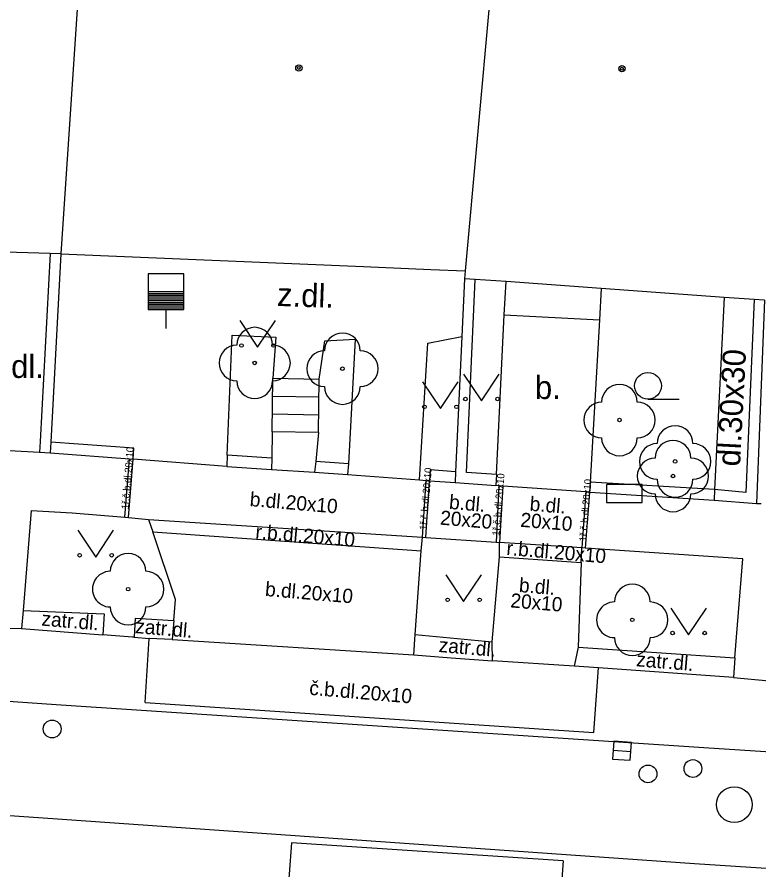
# Model space of a CAD drawing. Extents: x -596229 to -595156, y -1161237 to -1159376.
# Drawn here: x -595563.57 to -595542.77, y -1160939.42 to -1160915.51 of the extents above; entities that cross this region are included whole.
import ezdxf

# ---------------------------------------------------------------- set-up
doc = ezdxf.new("R2010")
doc.units = 0
for name, color, linetype in [('Level 22', 7, 'Continuous'), ('Level 24', 7, 'Continuous'), ('Level 27', 7, 'Continuous'), ('Level 28', 7, 'Continuous'), ('Level 36', 7, 'Continuous'), ('Level 39', 7, 'Continuous'), ('Specificka linie pasportu komunikaci', 7, 'Continuous'), ('TM - budovy zdene_ betonove - VP', 7, 'Continuous'), ('TM - chodniky - VP', 7, 'Continuous'), ('TM - komunikace - VP', 7, 'Continuous'), ('TM - plot drateny_ kovovy - VP', 7, 'Continuous'), ('TM - plot nerozliseny - VP', 7, 'Continuous'), ('TM - plot zdeny_ ohradni zed - VP', 7, 'Continuous'), ('TM - podezdivka plotu - VP', 7, 'Continuous'), ('TM - popis povrchu', 7, 'Continuous'), ('TM - rozhrani mezi zpev. plochami mezi sebou - VP', 7, 'Continuous'), ('TM - rozhrani ploch obecne - VP', 7, 'Continuous'), ('TM - schody - VP', 7, 'Continuous'), ('TM - vjezd na pozemek', 7, 'Continuous')]:
    doc.layers.add(name, color=color, linetype=linetype)

msp = doc.modelspace()

# ---------------------------------------------------------------- linework, layer by layer
at = {"layer": 'Level 22'}
for centre in [(-595556.91, -1160925.21), (-595554.45, -1160925.37), (-595546.68, -1160926.81), (-595545.12, -1160927.97), (-595545.18, -1160928.38), (-595560.46, -1160931.55), (-595546.32, -1160932.41)]:
    msp.add_circle(centre, 0.05, dxfattribs=at)
for centre, start, end in [((-595556.91, -1160924.71), 0, 180), ((-595554.45, -1160924.87), 0, 180), ((-595557.41, -1160925.21), 90, 270), ((-595556.41, -1160925.21), 270, 90), ((-595554.95, -1160925.37), 90, 270), ((-595553.95, -1160925.37), 270, 90), ((-595556.91, -1160925.71), 180, 0), ((-595546.68, -1160926.31), 0, 180), ((-595554.45, -1160925.87), 180, 0), ((-595547.18, -1160926.81), 90, 270), ((-595546.18, -1160926.81), 270, 90), ((-595545.12, -1160927.47), 0, 180), ((-595546.68, -1160927.31), 180, 0), ((-595545.62, -1160927.97), 90, 270), ((-595545.18, -1160927.88), 0, 180), ((-595544.62, -1160927.97), 270, 90), ((-595545.68, -1160928.38), 90, 270), ((-595544.68, -1160928.38), 270, 90), ((-595545.12, -1160928.47), 180, 0), ((-595545.18, -1160928.88), 180, 0), ((-595560.46, -1160931.05), 359.9755, 179.9755), ((-595560.96, -1160931.55), 89.9755, 269.9755), ((-595559.96, -1160931.55), 269.9755, 89.9755), ((-595546.32, -1160931.91), 359.9755, 179.9755), ((-595560.46, -1160932.05), 179.9755, 359.9755), ((-595546.82, -1160932.41), 89.9755, 269.9755), ((-595545.82, -1160932.41), 269.9755, 89.9755), ((-595546.32, -1160932.91), 179.9755, 359.9755)]:
    msp.add_arc(centre, 0.5, start, end, dxfattribs=at)
at = {"layer": 'Level 24'}
msp.add_lwpolyline([(-595547.047, -1160929.118), (-595546.047, -1160929.118), (-595546.047, -1160928.618), (-595547.047, -1160928.618)], close=True, dxfattribs=at)
at = {"layer": 'Level 27'}
msp.add_line((-595546.859, -1160936.063), (-595546.361, -1160936.097), dxfattribs=at)
msp.add_lwpolyline([(-595546.876, -1160936.312), (-595546.378, -1160936.346), (-595546.344, -1160935.848), (-595546.842, -1160935.814)], close=True, dxfattribs=at)
msp.add_circle((-595543.46, -1160937.59), 0.5, dxfattribs=at)
at = {"layer": 'Level 28'}
for p, q in [((-595559.9, -1160923.21), (-595558.9, -1160923.21)), ((-595559.9, -1160923.26), (-595558.9, -1160923.26)), ((-595559.9, -1160923.31), (-595558.9, -1160923.31)), ((-595559.9, -1160923.36), (-595558.9, -1160923.36)), ((-595559.9, -1160923.41), (-595558.9, -1160923.41)), ((-595559.9, -1160923.46), (-595558.9, -1160923.46)), ((-595559.9, -1160923.51), (-595558.9, -1160923.51)), ((-595559.9, -1160923.56), (-595558.9, -1160923.56)), ((-595559.9, -1160923.61), (-595558.9, -1160923.61)), ((-595559.9, -1160923.66), (-595558.9, -1160923.66)), ((-595559.4, -1160923.71), (-595559.4, -1160924.24))]:
    msp.add_line(p, q, dxfattribs=at)
msp.add_lwpolyline([(-595559.9, -1160923.71), (-595558.9, -1160923.71), (-595558.9, -1160922.71), (-595559.9, -1160922.71)], close=True, dxfattribs=at)
for centre in [(-595562.59, -1160935.47), (-595544.62, -1160936.58), (-595545.88, -1160936.73)]:
    msp.add_circle(centre, 0.25, dxfattribs=at)
at = {"layer": 'Level 36'}
msp.add_line((-595545.88, -1160926.225), (-595545.005, -1160926.225), dxfattribs=at)
for points in [[(-595557.33, -1160924.02), (-595556.83, -1160924.77), (-595556.33, -1160924.02)], [(-595551.05, -1160925.52), (-595550.55, -1160926.27), (-595550.05, -1160925.52)], [(-595552.2, -1160925.74), (-595551.7, -1160926.49), (-595551.2, -1160925.74)], [(-595561.87, -1160929.9), (-595561.37, -1160930.65), (-595560.87, -1160929.9)], [(-595551.55, -1160931.15), (-595551.05, -1160931.9), (-595550.55, -1160931.15)], [(-595545.24, -1160932.08), (-595544.74, -1160932.83), (-595544.24, -1160932.08)]]:
    msp.add_lwpolyline(points, dxfattribs=at)
for centre, radius in [((-595557.28, -1160924.72), 0.05), ((-595556.381, -1160924.72), 0.05), ((-595545.88, -1160925.85), 0.375), ((-595551, -1160926.22), 0.05), ((-595550.101, -1160926.22), 0.05), ((-595552.15, -1160926.44), 0.05), ((-595551.251, -1160926.44), 0.05), ((-595561.82, -1160930.6), 0.05), ((-595560.921, -1160930.6), 0.05), ((-595551.5, -1160931.85), 0.05), ((-595550.601, -1160931.85), 0.05), ((-595545.19, -1160932.78), 0.05), ((-595544.291, -1160932.78), 0.05)]:
    msp.add_circle(centre, radius, dxfattribs=at)
at = {"layer": 'Level 39'}
for centre, radius in [((-595555.67, -1160916.94), 0.09), ((-595555.67, -1160916.94), 0.0398), ((-595546.61, -1160916.96), 0.09), ((-595546.61, -1160916.96), 0.0398)]:
    msp.add_circle(centre, radius, dxfattribs=at)
at = {"layer": 'Specificka linie pasportu komunikaci'}
msp.add_lwpolyline([(-595542.9, -1160923.43), (-595543.14, -1160928.84), (-595544.01, -1160928.76)], dxfattribs=at)
at = {"layer": 'TM - budovy zdene_ betonove - VP'}
for points in [[(-595549.97, -1160911.18), (-595551.01, -1160922.63)], [(-595561.65, -1160911.65), (-595562.35, -1160922.15)], [(-595562.65, -1160922.14), (-595570.51, -1160921.91)], [(-595562.35, -1160922.15), (-595562.65, -1160922.14)], [(-595562.35, -1160922.15), (-595553.86, -1160922.51), (-595551.97, -1160922.59), (-595551.01, -1160922.63)], [(-595551.01, -1160922.63), (-595551.03, -1160922.85)], [(-595550.73, -1160922.87), (-595551.03, -1160922.85)], [(-595549.86, -1160922.93), (-595550.73, -1160922.87)], [(-595547.19, -1160923.12), (-595549.86, -1160922.93)], [(-595543.74, -1160923.37), (-595547.19, -1160923.12)], [(-595542.9, -1160923.43), (-595543.74, -1160923.37)], [(-595542.61, -1160923.45), (-595542.9, -1160923.43)]]:
    msp.add_lwpolyline(points, dxfattribs=at)
at = {"layer": 'TM - chodniky - VP'}
for points in [[(-595549.91, -1160923.86), (-595549.86, -1160922.93)], [(-595547.19, -1160923.12), (-595547.24, -1160924)], [(-595543.74, -1160923.37), (-595544.01, -1160928.76)], [(-595550.13, -1160928.34), (-595549.91, -1160923.86)], [(-595547.24, -1160924), (-595547.5, -1160928.55)], [(-595557.54, -1160924.43), (-595556.32, -1160924.49)], [(-595556.32, -1160924.49), (-595556.4, -1160925.64)], [(-595555.1, -1160925.66), (-595554.94, -1160924.59)], [(-595554.94, -1160924.59), (-595554.09, -1160924.54)], [(-595554.09, -1160924.54), (-595554.28, -1160928.04)], [(-595552.29, -1160928.49), (-595552.05, -1160924.65)], [(-595552.05, -1160924.65), (-595551.1, -1160924.47)], [(-595556.42, -1160927.14), (-595556.4, -1160925.64)], [(-595555.12, -1160927.16), (-595555.1, -1160925.66)], [(-595556.42, -1160927.14), (-595556.43, -1160927.88)], [(-595555.12, -1160927.16), (-595555.2, -1160927.97)], [(-595563.18, -1160929.35), (-595563.4, -1160932.15)], [(-595563.18, -1160929.35), (-595562.03, -1160929.41), (-595560.55, -1160929.53)], [(-595560.55, -1160929.53), (-595560.45, -1160929.54)], [(-595560.45, -1160929.54), (-595559.89, -1160929.6)], [(-595559.89, -1160929.6), (-595559.77, -1160929.94)], [(-595559.13, -1160931.84), (-595559.77, -1160929.94)], [(-595552.24, -1160930.48), (-595552.2, -1160930.09)], [(-595552.2, -1160930.09), (-595552.11, -1160930.1)], [(-595552.11, -1160930.1), (-595550.14, -1160930.23)], [(-595550.14, -1160930.23), (-595550.04, -1160930.24)], [(-595550.04, -1160930.64), (-595550.04, -1160930.24)], [(-595547.75, -1160930.8), (-595547.74, -1160930.39)], [(-595547.64, -1160930.4), (-595547.74, -1160930.39)], [(-595552.41, -1160932.82), (-595552.24, -1160930.48)], [(-595543.22, -1160930.7), (-595547.64, -1160930.4)], [(-595550.25, -1160933.03), (-595550.04, -1160930.64)], [(-595547.75, -1160930.8), (-595547.84, -1160933.18)], [(-595543.44, -1160933.48), (-595543.22, -1160930.7)], [(-595559.18, -1160932.43), (-595559.13, -1160931.84)], [(-595563.4, -1160932.15), (-595563.45, -1160932.65)], [(-595559.18, -1160932.43), (-595559.22, -1160932.96)], [(-595552.45, -1160933.39), (-595552.41, -1160932.82)], [(-595550.24, -1160933.56), (-595550.25, -1160933.03)], [(-595547.84, -1160933.18), (-595547.95, -1160933.71)], [(-595543.44, -1160933.48), (-595543.48, -1160934.03)]]:
    msp.add_lwpolyline(points, dxfattribs=at)
at = {"layer": 'TM - komunikace - VP'}
for points in [[(-595564.45, -1160932.63), (-595563.45, -1160932.65)], [(-595563.45, -1160932.65), (-595561.17, -1160932.83)], [(-595560.29, -1160932.9), (-595560.34, -1160932.9), (-595561.17, -1160932.83)], [(-595560.29, -1160932.9), (-595559.87, -1160932.93)], [(-595559.22, -1160932.96), (-595559.87, -1160932.93)], [(-595559.22, -1160932.96), (-595552.45, -1160933.39)], [(-595552.45, -1160933.39), (-595551.4, -1160933.48)], [(-595551.4, -1160933.48), (-595550.24, -1160933.56)], [(-595547.95, -1160933.71), (-595550.24, -1160933.56)], [(-595547.27, -1160933.76), (-595547.95, -1160933.71)], [(-595543.48, -1160934.03), (-595547.27, -1160933.76)], [(-595543.48, -1160934.03), (-595542.48, -1160934.12)]]:
    msp.add_lwpolyline(points, dxfattribs=at)
at = {"layer": 'TM - plot drateny_ kovovy - VP'}
for points in [[(-595562.65, -1160922.14), (-595562.93, -1160927.41)], [(-595550.97, -1160928.28), (-595550.73, -1160922.87)], [(-595560.3, -1160927.6), (-595562.63, -1160927.43)], [(-595556.43, -1160927.88), (-595557.68, -1160927.79)], [(-595554.28, -1160928.04), (-595555.2, -1160927.97)], [(-595551.28, -1160928.26), (-595551.99, -1160928.21)], [(-595550.13, -1160928.34), (-595550.97, -1160928.28)], [(-595544.01, -1160928.76), (-595547.5, -1160928.55)]]:
    msp.add_lwpolyline(points, dxfattribs=at)
at = {"layer": 'TM - plot nerozliseny - VP'}
msp.add_lwpolyline([(-595542.84, -1160929.15), (-595542.71, -1160929.15)], dxfattribs=at)
at = {"layer": 'TM - plot zdeny_ ohradni zed - VP'}
msp.add_lwpolyline([(-595557.68, -1160927.79), (-595557.54, -1160924.43)], dxfattribs=at)
at = {"layer": 'TM - podezdivka plotu - VP'}
for points in [[(-595562.35, -1160922.15), (-595562.63, -1160927.43)], [(-595551.03, -1160922.85), (-595551.1, -1160924.47)], [(-595542.61, -1160923.45), (-595542.84, -1160929.15)], [(-595551.1, -1160924.47), (-595551.28, -1160928.26)], [(-595562.93, -1160927.41), (-595562.95, -1160927.71)], [(-595562.63, -1160927.43), (-595562.65, -1160927.73)], [(-595562.95, -1160927.71), (-595562.65, -1160927.73)], [(-595562.65, -1160927.73), (-595560.42, -1160927.9)], [(-595560.32, -1160927.91), (-595560.3, -1160927.6)], [(-595560.42, -1160927.9), (-595560.32, -1160927.91)], [(-595557.68, -1160927.79), (-595557.69, -1160928.11)], [(-595556.43, -1160927.88), (-595556.44, -1160928.2)], [(-595555.2, -1160927.97), (-595555.23, -1160928.27)], [(-595557.69, -1160928.11), (-595556.44, -1160928.2)], [(-595554.28, -1160928.04), (-595554.31, -1160928.34)], [(-595551.99, -1160928.21), (-595552.01, -1160928.51)], [(-595555.23, -1160928.27), (-595554.31, -1160928.34)], [(-595551.28, -1160928.26), (-595551.29, -1160928.56)], [(-595550.13, -1160928.34), (-595550.15, -1160928.64)], [(-595552.01, -1160928.51), (-595552, -1160928.51), (-595551.29, -1160928.56)], [(-595551.29, -1160928.56), (-595550.15, -1160928.64)], [(-595547.5, -1160928.55), (-595547.52, -1160928.83)], [(-595547.52, -1160928.83), (-595547.51, -1160928.83), (-595544.02, -1160929.06)], [(-595544.01, -1160928.76), (-595544.02, -1160929.06)]]:
    msp.add_lwpolyline(points, dxfattribs=at)
at = {"layer": 'TM - rozhrani mezi zpev. plochami mezi sebou - VP'}
for points in [[(-595549.91, -1160923.86), (-595547.24, -1160924)], [(-595560.55, -1160929.53), (-595560.42, -1160927.9)], [(-595560.45, -1160929.54), (-595560.32, -1160927.91)], [(-595552.2, -1160930.09), (-595552.1, -1160928.5)], [(-595552.11, -1160930.1), (-595552.01, -1160928.51)], [(-595550.06, -1160928.65), (-595550.14, -1160930.23)], [(-595549.95, -1160928.66), (-595550.04, -1160930.24)], [(-595547.62, -1160928.82), (-595547.74, -1160930.39)], [(-595547.52, -1160928.83), (-595547.64, -1160930.4)], [(-595559.89, -1160929.6), (-595552.2, -1160930.09)], [(-595559.77, -1160929.94), (-595552.24, -1160930.48)], [(-595547.74, -1160930.39), (-595550.04, -1160930.24)], [(-595550.04, -1160930.64), (-595547.75, -1160930.8)], [(-595559.98, -1160934.73), (-595559.87, -1160932.93)], [(-595581.65, -1160933.45), (-595562.48, -1160934.78)], [(-595547.4, -1160935.57), (-595547.27, -1160933.76)], [(-595562.48, -1160934.78), (-595544.31, -1160935.99)], [(-595559.98, -1160934.73), (-595547.4, -1160935.57)], [(-595544.31, -1160935.99), (-595525.57, -1160937.2)], [(-595562.84, -1160937.97), (-595581.82, -1160936.65)], [(-595544.58, -1160939.25), (-595562.84, -1160937.97)], [(-595555.88, -1160938.66), (-595556.01, -1160940.42)], [(-595548.26, -1160939.17), (-595555.88, -1160938.66)], [(-595548.26, -1160939.17), (-595548.39, -1160940.98)], [(-595525.74, -1160940.47), (-595544.58, -1160939.25)]]:
    msp.add_lwpolyline(points, dxfattribs=at)
at = {"layer": 'TM - rozhrani ploch obecne - VP'}
for points in [[(-595556.4, -1160925.64), (-595555.1, -1160925.66)], [(-595555.12, -1160927.16), (-595556.42, -1160927.14)], [(-595557.69, -1160928.11), (-595560.32, -1160927.91)], [(-595554.31, -1160928.34), (-595552.29, -1160928.49)], [(-595552.29, -1160928.49), (-595552.1, -1160928.5)], [(-595552.1, -1160928.5), (-595552.01, -1160928.51)], [(-595550.06, -1160928.65), (-595550.15, -1160928.64)], [(-595549.95, -1160928.66), (-595550.06, -1160928.65)], [(-595547.62, -1160928.82), (-595549.95, -1160928.66)], [(-595547.52, -1160928.83), (-595547.62, -1160928.82)], [(-595563.4, -1160932.15), (-595561.13, -1160932.24)], [(-595561.13, -1160932.24), (-595561.17, -1160932.83)], [(-595560.26, -1160932.36), (-595560.29, -1160932.9)], [(-595560.26, -1160932.36), (-595559.18, -1160932.43)], [(-595552.41, -1160932.82), (-595550.25, -1160933.03)], [(-595547.84, -1160933.18), (-595543.44, -1160933.48)]]:
    msp.add_lwpolyline(points, dxfattribs=at)
at = {"layer": 'TM - schody - VP'}
for points in [[(-595556.41, -1160926.14), (-595555.11, -1160926.16)], [(-595556.41, -1160926.64), (-595555.11, -1160926.66)]]:
    msp.add_lwpolyline(points, dxfattribs=at)
at = {"layer": 'TM - vjezd na pozemek'}
for points in [[(-595563.8, -1160927.66), (-595562.95, -1160927.71)], [(-595556.44, -1160928.2), (-595555.23, -1160928.27)], [(-595544.02, -1160929.06), (-595542.84, -1160929.15)]]:
    msp.add_lwpolyline(points, dxfattribs=at)

# ---------------------------------------------------------------- texts
at = {"layer": 'TM - popis povrchu'}
for s, height, rotation, p in [('z.dl.', 0.65, 358, (-595556.29, -1160923.61)), ('dl.30x30', 0.65, 87, (-595543.3, -1160928.12)), ('1ř.č.b.dl.20x10', 0.2, 85.1303, (-595560.45, -1160929.32)), ('1ř.č.b.dl.20x10', 0.2, 85.1303, (-595552.09, -1160929.9)), ('1ř.č.b.dl.20x10', 0.2, 85.1303, (-595550.05, -1160930.06)), ('1ř.č.b.dl.20x10', 0.2, 85.1303, (-595547.61, -1160930.22)), ('b.dl.20x10', 0.4, 355.1303, (-595557.06, -1160929.22)), ('b.dl.', 0.4, 355.1303, (-595551.47, -1160929.3)), ('b.dl.', 0.4, 355.1303, (-595549.21, -1160929.35)), ('20x20', 0.4, 355.1303, (-595551.72, -1160929.74)), ('20x10', 0.4, 355.1303, (-595549.47, -1160929.8)), ('r.b.dl.20x10', 0.4, 355.1303, (-595556.9, -1160930.13)), ('r.b.dl.20x10', 0.4, 355.1303, (-595549.86, -1160930.59)), ('b.dl.20x10', 0.4, 355.1303, (-595556.63, -1160931.74)), ('b.dl.', 0.4, 355.1303, (-595549.51, -1160931.63)), ('20x10', 0.4, 355.1303, (-595549.75, -1160932.06)), ('zatr.dl.', 0.4, 355.1303, (-595562.9, -1160932.57)), ('zatr.dl.', 0.4, 355.1303, (-595560.27, -1160932.78)), ('zatr.dl.', 0.4, 355.1303, (-595551.76, -1160933.31)), ('zatr.dl.', 0.4, 355.1303, (-595546.22, -1160933.71)), ('č.b.dl.20x10', 0.4, 355.1303, (-595555.39, -1160934.51))]:
    msp.add_text(s, height=height, rotation=rotation, dxfattribs=at).set_placement(p)
for s, p in [('dl.', (-595563.74, -1160925.63)), ('b.', (-595549.05, -1160926.22))]:
    msp.add_text(s, height=0.65, dxfattribs=at).set_placement(p)

doc.saveas('drawing.dxf')
